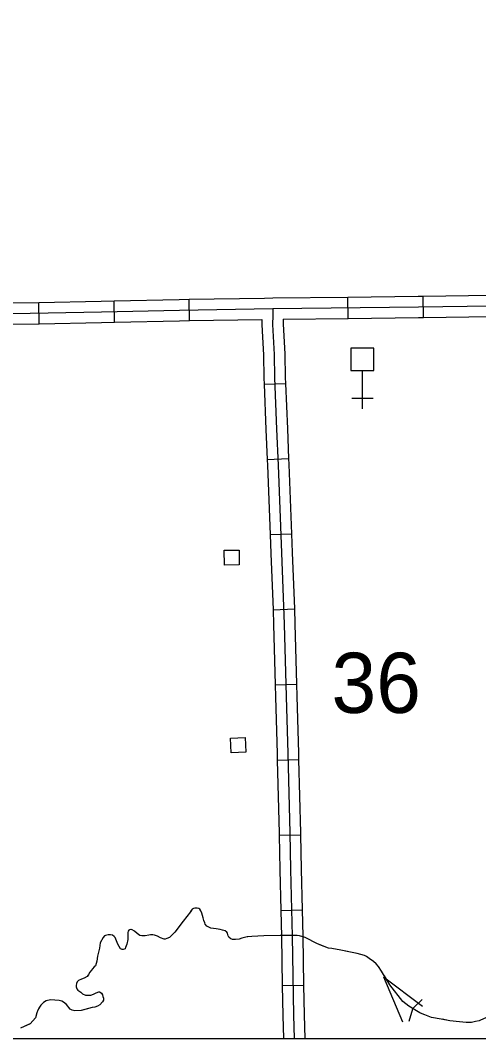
# Model space of a CAD drawing. Extents: x 1084508 to 1142749, y 1057638 to 1093403.
# Drawn here: x 1125057 to 1126068, y 1057640 to 1059883 of the extents above; entities that cross this region are included whole.
import ezdxf

# ---------------------------------------------------------------- set-up
doc = ezdxf.new("R2010")
doc.units = 0
for name, color, linetype in [('DSN_DRFT_Named-Boundary', 7, 'Continuous'), ('Level 32', 7, 'Continuous'), ('Level 43', 7, 'Continuous'), ('Level 5', 7, 'Continuous'), ('Level 56', 7, 'Continuous'), ('Level 57', 7, 'Continuous')]:
    doc.layers.add(name, color=color, linetype=linetype)

msp = doc.modelspace()

# ---------------------------------------------------------------- linework, layer by layer
at = {"layer": 'DSN_DRFT_Named-Boundary'}
msp.add_lwpolyline([(1084507.9, 1057640), (1142749.2, 1057640), (1142749.2, 1093403.4), (1084507.9, 1093403.4)], close=True, dxfattribs=at)
at = {"layer": 'Level 32'}
for p, q in [((1125430.2, 1059221.6), (1125429.5, 1059268.7)), ((1125780.1, 1059226.4), (1125779.5, 1059273.5)), ((1125945.9, 1059228.5), (1125945.2, 1059275.6)), ((1125099, 1059214.7), (1125098, 1059261.7)), ((1125264.7, 1059218.1), (1125263.7, 1059265.1)), ((1125594.6, 1059081.4), (1125641.7, 1059083.3)), ((1125601.7, 1058915.8), (1125648.7, 1058917.8)), ((1125608.1, 1058750.3), (1125655.1, 1058752.1)), ((1125614.3, 1058584.7), (1125661.3, 1058586.4)), ((1125619, 1058419.3), (1125666.1, 1058420.5)), ((1125623.6, 1058253.6), (1125670.6, 1058254.9)), ((1125628, 1058088.1), (1125675.1, 1058089)), ((1125631.5, 1057922.3), (1125678.6, 1057923.4)), ((1125634.7, 1057756.8), (1125681.7, 1057757.6))]:
    msp.add_line(p, q, dxfattribs=at)
for points in [[(1125263.7, 1059265.1), (1125407.4, 1059268.3), (1125429.5, 1059268.7)], [(1125429.5, 1059268.7), (1125595.2, 1059271.2)], [(1125595.2, 1059271.2), (1125613.7, 1059271.5)], [(1125613.8, 1059271.5), (1125779.5, 1059273.5)], [(1125779.5, 1059273.5), (1125934.6, 1059275.4), (1125945.2, 1059275.6)], [(1125945.2, 1059275.6), (1126095.6, 1059277.8), (1126111, 1059278)], [(1124767.2, 1059229.6), (1124889, 1059233), (1125039.8, 1059237), (1125235.9, 1059241), (1125407.8, 1059244.8), (1125614.1, 1059248)], [(1124932.2, 1059257.7), (1125039.2, 1059260.5), (1125098, 1059261.7)], [(1125098, 1059261.7), (1125235.4, 1059264.5), (1125263.7, 1059265.1)], [(1125614.1, 1059248), (1125613.7, 1059232.9), (1125613.2, 1059213.2), (1125614.8, 1059186.8), (1125616.5, 1059147), (1125617.6, 1059095.9), (1125622.3, 1058982.6), (1125625.8, 1058903.4), (1125633.2, 1058709.8), (1125639, 1058552.7), (1125643.2, 1058393.8), (1125646.7, 1058268.1), (1125651.4, 1058093), (1125653, 1058012.7), (1125656.3, 1057865.6), (1125659.3, 1057691.7), (1125660.9, 1057640)], [(1125614.1, 1059248), (1125934.9, 1059251.9), (1126095.9, 1059254.3), (1126200.3, 1059255.4), (1126337.3, 1059258.2), (1126443.4, 1059263.5)], [(1125430.2, 1059221.6), (1125589.9, 1059224)], [(1125589.9, 1059224), (1125589.6, 1059212.8), (1125591.3, 1059185.5), (1125593, 1059146.2), (1125594, 1059095.1), (1125594.6, 1059081.4)], [(1125637, 1059224.7), (1125636.7, 1059213.6), (1125638.3, 1059188), (1125640.1, 1059147.7), (1125641.1, 1059096.6), (1125641.7, 1059083.3)], [(1125637, 1059224.7), (1125780.1, 1059226.4)], [(1125780.1, 1059226.4), (1125935.2, 1059228.3), (1125945.9, 1059228.5)], [(1125945.9, 1059228.5), (1126096.2, 1059230.7), (1126111.5, 1059230.9)], [(1124933.4, 1059210.6), (1125040.3, 1059213.5), (1125099, 1059214.7)], [(1125099, 1059214.7), (1125236.4, 1059217.4), (1125264.7, 1059218.1)], [(1125264.7, 1059218.1), (1125408.3, 1059221.2), (1125430.2, 1059221.6)], [(1125594.6, 1059081.4), (1125598.8, 1058981.6), (1125601.7, 1058915.8)], [(1125641.7, 1059083.3), (1125645.9, 1058983.6), (1125648.7, 1058917.8)], [(1125601.7, 1058915.8), (1125602.2, 1058902.4), (1125608.1, 1058750.3)], [(1125648.7, 1058917.8), (1125649.3, 1058904.4), (1125655.1, 1058752.1)], [(1125655.1, 1058752.1), (1125656.7, 1058710.7), (1125661.3, 1058586.4)], [(1125608.1, 1058750.3), (1125609.7, 1058708.9), (1125614.3, 1058584.7)], [(1125614.3, 1058584.7), (1125615.5, 1058551.9), (1125619, 1058419.3)], [(1125661.3, 1058586.4), (1125662.5, 1058553.4), (1125666.1, 1058420.5)], [(1125619, 1058419.3), (1125619.7, 1058393.1), (1125623.2, 1058267.5), (1125623.6, 1058253.6)], [(1125666.1, 1058420.5), (1125666.8, 1058394.4), (1125670.3, 1058268.7), (1125670.6, 1058254.9)], [(1125623.6, 1058253.6), (1125627.9, 1058092.4), (1125628, 1058088.1)], [(1125670.6, 1058254.9), (1125675, 1058093.5), (1125675.1, 1058089)], [(1125628, 1058088.1), (1125629.5, 1058012.2), (1125631.5, 1057922.3)], [(1125675.1, 1058089), (1125676.6, 1058013.2), (1125678.6, 1057923.4)], [(1125631.5, 1057922.3), (1125632.8, 1057865.2), (1125634.7, 1057756.8)], [(1125678.6, 1057923.4), (1125679.9, 1057866.1), (1125681.7, 1057757.6)], [(1125634.7, 1057756.8), (1125635.8, 1057691.1), (1125637.3, 1057640)], [(1125681.7, 1057757.6), (1125682.9, 1057692.2), (1125684.4, 1057640)]]:
    msp.add_lwpolyline(points, dxfattribs=at)
at = {"layer": 'Level 43'}
for p, q in [((1125857.5, 1057776.4), (1125899.9, 1057677.3)), ((1125857.5, 1057776.4), (1125943.7, 1057711.8)), ((1125943.4, 1057726.2), (1125922.7, 1057706.4)), ((1125914.6, 1057678.5), (1125922.5, 1057706))]:
    msp.add_line(p, q, dxfattribs=at)
for points in [[(1125815.7, 1057823.2), (1125799.7, 1057827.8), (1125764, 1057835), (1125744, 1057838.5), (1125736.9, 1057839.3), (1125712.7, 1057848.5), (1125684.9, 1057862.8), (1125672.4, 1057866.7), (1125667.4, 1057867.1), (1125629.9, 1057867.4), (1125593.9, 1057866.7), (1125567.9, 1057865.3), (1125557.6, 1057864.2), (1125545.8, 1057861.4), (1125539.7, 1057858.9), (1125531.9, 1057858.2), (1125528.3, 1057858.2), (1125524.8, 1057858.5), (1125521.6, 1057859.6), (1125517.6, 1057862.8), (1125516.9, 1057863.9), (1125515.5, 1057866.4), (1125514.1, 1057872.1), (1125512.6, 1057874.6), (1125509.1, 1057877.4), (1125503, 1057879.2), (1125497.7, 1057880.6), (1125488.8, 1057882.1), (1125477.3, 1057883.5), (1125471.6, 1057886), (1125468.1, 1057888.1), (1125464.9, 1057892.1), (1125463.8, 1057894.9), (1125461.7, 1057900.6), (1125460.2, 1057906), (1125457.4, 1057916.3), (1125455.2, 1057921.7), (1125453.1, 1057924.9), (1125450.6, 1057926.7), (1125447, 1057927.4), (1125442, 1057927.4), (1125439.2, 1057927), (1125436.3, 1057924.9), (1125432.1, 1057919.5), (1125416, 1057898.5), (1125397.5, 1057874.2), (1125390, 1057866.4), (1125385.7, 1057862.8), (1125380, 1057860.3), (1125376.8, 1057858.9), (1125374.3, 1057858.9), (1125366.5, 1057862.1)], [(1125517.3, 1057863.3), (1125516.9, 1057863.9), (1125515.5, 1057866.4), (1125514.1, 1057872.1), (1125512.6, 1057874.6), (1125509.1, 1057877.4), (1125503, 1057879.2), (1125497.7, 1057880.6), (1125488.8, 1057882.1), (1125477.3, 1057883.5), (1125471.6, 1057886), (1125468.1, 1057888.1), (1125464.9, 1057892.1), (1125463.8, 1057894.9), (1125461.7, 1057900.6), (1125460.2, 1057906), (1125457.4, 1057916.3), (1125455.2, 1057921.7), (1125453.1, 1057924.9), (1125450.6, 1057926.7), (1125447, 1057927.4), (1125442, 1057927.4), (1125439.2, 1057927), (1125436.3, 1057924.9), (1125432.4, 1057919.9)], [(1125366.5, 1057862.1), (1125359.3, 1057865.7), (1125352.9, 1057868.2), (1125349.3, 1057868.9), (1125344.3, 1057868.9), (1125340.8, 1057867.8), (1125332.6, 1057866.7), (1125324.7, 1057866.7), (1125320.5, 1057867.4), (1125315.1, 1057871.4), (1125309, 1057877.1), (1125303.7, 1057879.9), (1125300.8, 1057880.3), (1125297.6, 1057879.9), (1125296.6, 1057878.9), (1125294.8, 1057876.4), (1125294.1, 1057873.9), (1125294.1, 1057871.4), (1125294.1, 1057869.2), (1125294.1, 1057866.4), (1125294.1, 1057863.2), (1125294.1, 1057858.5), (1125292.3, 1057848.2), (1125289.1, 1057841), (1125288, 1057838.2), (1125286.2, 1057836.8), (1125284.1, 1057836.4), (1125282, 1057836.4), (1125280.5, 1057837.1), (1125278, 1057838.2), (1125272.3, 1057847.8), (1125266.6, 1057862.8), (1125264.1, 1057865.3), (1125260.2, 1057867.8), (1125255.9, 1057868.9), (1125250.9, 1057868.9), (1125245.2, 1057867.4), (1125242.4, 1057866.4), (1125239.9, 1057862.8), (1125233.5, 1057851.4), (1125232, 1057839.3), (1125227.4, 1057821.4), (1125225.6, 1057810.4), (1125224.5, 1057805.4), (1125222.8, 1057800.7), (1125220.3, 1057797.9), (1125216, 1057794), (1125213.8, 1057791.1), (1125210.3, 1057786.1), (1125207.8, 1057781.5)], [(1125407.2, 1057887), (1125397.5, 1057874.2), (1125390, 1057866.4), (1125385.7, 1057862.8), (1125380, 1057860.3), (1125376.8, 1057858.9), (1125374.3, 1057858.9), (1125366.5, 1057862.1), (1125359.3, 1057865.7), (1125352.9, 1057868.2), (1125349.3, 1057868.9), (1125344.3, 1057868.9), (1125340.8, 1057867.8), (1125332.6, 1057866.7), (1125324.7, 1057866.7), (1125320.5, 1057867.4), (1125315.1, 1057871.4), (1125309, 1057877.1), (1125303.7, 1057879.9), (1125301.3, 1057880.2)], [(1125290.3, 1057843.8), (1125289.1, 1057841), (1125288, 1057838.2), (1125286.2, 1057836.8), (1125284.1, 1057836.4), (1125282, 1057836.4), (1125280.5, 1057837.1), (1125278, 1057838.2), (1125272.3, 1057847.8), (1125266.6, 1057862.8), (1125264.1, 1057865.3), (1125260.2, 1057867.8), (1125255.9, 1057868.9), (1125250.9, 1057868.9), (1125245.2, 1057867.4), (1125242.4, 1057866.4), (1125239.9, 1057862.8), (1125233.5, 1057851.4), (1125232, 1057839.3), (1125227.4, 1057821.4), (1125226.5, 1057816)], [(1125632.7, 1057867.5), (1125593.9, 1057866.7), (1125567.9, 1057865.3), (1125557.6, 1057864.2), (1125556.3, 1057863.9)], [(1125777.7, 1057832.2), (1125764, 1057835), (1125744, 1057838.5), (1125736.9, 1057839.3), (1125717.5, 1057846.7)], [(1125834.9, 1057810.6), (1125826.4, 1057816.4), (1125820.7, 1057820.7), (1125815.7, 1057823.2), (1125799.7, 1057827.8), (1125777.7, 1057832.2)], [(1126068.9, 1057679.5), (1126061, 1057677.7), (1126051.8, 1057675.9), (1126040, 1057675.9), (1126025.4, 1057677), (1126004.3, 1057679.5), (1125985.1, 1057683), (1125964, 1057686.9), (1125938, 1057696.9), (1125913.8, 1057711.6), (1125900.6, 1057721.5), (1125871.7, 1057758.3), (1125853.5, 1057789), (1125847.1, 1057798.6), (1125841.7, 1057805), (1125835.7, 1057810), (1125826.4, 1057816.4), (1125820.7, 1057820.7), (1125815.7, 1057823.2)], [(1125207.8, 1057781.5), (1125204.6, 1057776.8), (1125198.2, 1057772.9), (1125192.1, 1057770.8), (1125185.7, 1057768.3), (1125182.8, 1057765.1), (1125180.7, 1057761.5), (1125180.3, 1057757.2), (1125180, 1057754), (1125182.1, 1057749.4), (1125184.3, 1057746.5), (1125190.3, 1057742.6), (1125194.6, 1057738.7), (1125201, 1057735.8), (1125207.8, 1057735.8), (1125212.8, 1057735.8), (1125218.5, 1057738), (1125224.2, 1057740.8), (1125230.6, 1057743.3), (1125231.7, 1057743.3), (1125233.1, 1057742.6), (1125236, 1057740.1), (1125238.1, 1057736.2), (1125239.2, 1057733), (1125240.2, 1057729.4), (1125240.2, 1057724.8), (1125238.1, 1057720.8), (1125232.7, 1057714.4), (1125227, 1057711.2), (1125221.7, 1057709.4), (1125215.3, 1057708.7), (1125191, 1057701.9), (1125177.5, 1057701.6), (1125171.8, 1057702.6), (1125167.1, 1057705.1), (1125158.9, 1057715.5), (1125152.5, 1057720.1), (1125148.6, 1057722.3), (1125142.5, 1057724), (1125132.9, 1057725.1), (1125124.4, 1057725.5), (1125117.2, 1057724.4), (1125114, 1057723), (1125108, 1057719.4), (1125102.6, 1057713.7), (1125099.8, 1057709.4), (1125095.8, 1057703), (1125093.7, 1057696.6), (1125090.5, 1057686.2), (1125085.1, 1057679.5), (1125079.1, 1057673), (1125057.3, 1057663)], [(1125207.2, 1057780.6), (1125204.6, 1057776.8), (1125198.2, 1057772.9), (1125192.1, 1057770.8), (1125185.7, 1057768.3), (1125182.8, 1057765.1), (1125180.7, 1057761.5), (1125180.3, 1057757.2), (1125180, 1057754), (1125182.1, 1057749.4), (1125184.3, 1057746.5), (1125190.3, 1057742.6), (1125194.6, 1057738.7), (1125201, 1057735.8), (1125207.8, 1057735.8), (1125212.8, 1057735.8), (1125218.5, 1057738), (1125224.2, 1057740.8), (1125230.6, 1057743.3), (1125231.7, 1057743.3), (1125233.1, 1057742.6), (1125236, 1057740.1), (1125238.1, 1057736.2), (1125239.2, 1057733), (1125240.2, 1057729.4), (1125240.2, 1057724.8), (1125240, 1057724.4)], [(1125947.1, 1057693.5), (1125938, 1057696.9), (1125913.8, 1057711.6), (1125900.6, 1057721.5), (1125871.7, 1057758.3), (1125860, 1057778.1)], [(1125151.1, 1057720.9), (1125148.6, 1057722.3), (1125142.5, 1057724), (1125132.9, 1057725.1), (1125124.4, 1057725.5), (1125117.2, 1057724.4), (1125114, 1057723), (1125108, 1057719.4), (1125102.6, 1057713.7), (1125099.8, 1057709.4), (1125097.7, 1057706)], [(1125205.3, 1057705.9), (1125191, 1057701.9), (1125177.5, 1057701.6), (1125171.8, 1057702.6), (1125167.1, 1057705.1), (1125158.9, 1057715.5), (1125152.5, 1057720.1), (1125151.1, 1057720.9)], [(1126105, 1057699.2), (1126097, 1057692.3), (1126089.2, 1057688), (1126079.6, 1057684.1), (1126068.9, 1057679.5), (1126061, 1057677.7), (1126051.8, 1057675.9), (1126040, 1057675.9), (1126025.4, 1057677), (1126004.3, 1057679.5), (1125986.9, 1057682.7)], [(1125076.5, 1057671.9), (1125057.3, 1057663)]]:
    msp.add_lwpolyline(points, dxfattribs=at)
at = {"layer": 'Level 56'}
for points in [[(1125507, 1058683.1), (1125506.5, 1058715.7), (1125539.3, 1058716.2), (1125539.8, 1058683.6)], [(1125521.9, 1058269.2), (1125520.2, 1058301.8), (1125553, 1058303.5), (1125554.6, 1058270.9)]]:
    msp.add_lwpolyline(points, close=True, dxfattribs=at)
at = {"layer": 'Level 57'}
for p, q in [((1125811.2, 1059027.5), (1125811.2, 1059112)), ((1125787.7, 1059051), (1125834.8, 1059051))]:
    msp.add_line(p, q, dxfattribs=at)
msp.add_lwpolyline([(1125785.8, 1059161), (1125785.8, 1059112), (1125836.6, 1059112), (1125836.6, 1059161)], close=True, dxfattribs=at)

# ---------------------------------------------------------------- texts
at = {"layer": 'Level 5'}
msp.add_text('36', height=132.58, dxfattribs=at).set_placement((1125743.2, 1058357.5))

doc.saveas('drawing.dxf')
